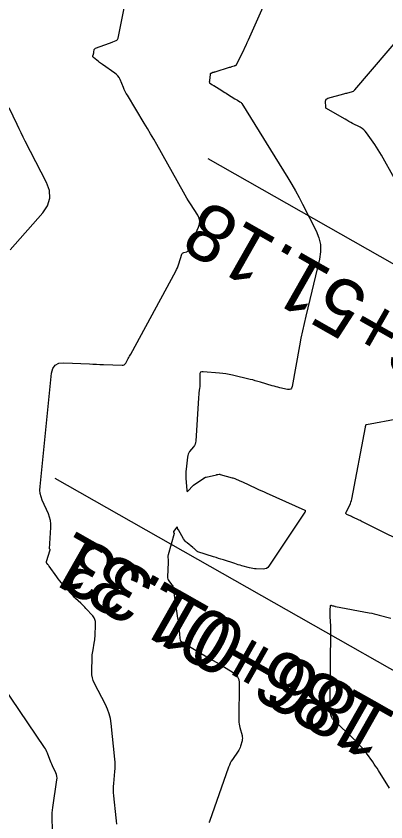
# Model space of a CAD drawing. Extents: x 658976 to 668726, y 639543 to 647196.
# Drawn here: x 662362 to 662414.1, y 643582.3 to 643695.7 of the extents above; entities that cross this region are included whole.
import ezdxf

# ---------------------------------------------------------------- set-up
doc = ezdxf.new("R2010")
doc.units = 0
for name, color, linetype in [('Ex_Major Contours', 7, 'Continuous'), ('Ex_Minor Contours', 7, 'Continuous'), ('R_Ramp 15 Degree_Min Ls', 7, 'Continuous'), ('R_Ramp 20 Degree Des Ls Annot', 7, 'Continuous'), ('R_Ramp 20 Degree Existing Ramp', 7, 'Continuous')]:
    doc.layers.add(name, color=color, linetype=linetype)

msp = doc.modelspace()

# ---------------------------------------------------------------- linework, layer by layer
at = {"layer": 'Ex_Major Contours'}
msp.add_lwpolyline([(662376.18, 643581.95), (662376.14, 643582.41), (662376.09, 643582.87), (662375.78, 643585.97), (662375.75, 643586.4), (662375.74, 643586.83), (662375.75, 643587.25), (662375.78, 643587.68), (662375.94, 643589.4), (662375.97, 643589.82), (662375.98, 643590.25), (662375.96, 643590.68), (662375.93, 643591.11), (662375.4, 643596.13), (662375.29, 643596.82), (662375.12, 643597.49), (662374.89, 643598.15), (662374.6, 643598.79), (662373.06, 643601.78), (662372.89, 643602.17), (662372.77, 643602.58), (662372.7, 643602.99), (662372.69, 643603.42), (662372.74, 643605.54), (662372.75, 643605.78), (662372.77, 643606.02), (662372.81, 643606.26), (662372.85, 643606.49), (662373.02, 643607.44), (662373.06, 643607.68), (662373.1, 643607.92), (662373.12, 643608.16), (662373.13, 643608.4), (662373.21, 643610.16), (662373.19, 643610.47), (662373.12, 643610.76), (662372.99, 643611.03), (662372.8, 643611.27), (662371.85, 643612.33), (662371.68, 643612.52), (662371.5, 643612.7), (662371.32, 643612.88), (662371.14, 643613.05), (662370.4, 643613.74), (662370.21, 643613.92), (662370.04, 643614.1), (662369.86, 643614.28), (662369.69, 643614.47), (662368.59, 643615.72), (662368.37, 643615.97), (662368.16, 643616.23), (662367.96, 643616.49), (662367.76, 643616.76), (662366.67, 643618.29), (662366.63, 643618.34), (662366.59, 643618.4), (662366.55, 643618.45), (662366.51, 643618.5), (662366.35, 643618.71), (662366.32, 643618.76), (662366.3, 643618.82), (662366.29, 643618.87), (662366.31, 643618.94), (662366.82, 643620.58), (662366.82, 643620.59), (662366.82, 643620.6), (662366.82, 643620.62), (662366.81, 643620.63), (662366.76, 643620.67), (662366.75, 643620.69), (662366.74, 643620.7), (662366.74, 643620.71), (662366.74, 643620.73), (662366.91, 643623.74), (662366.91, 643624.24), (662366.85, 643624.73), (662366.73, 643625.2), (662366.56, 643625.67), (662365.71, 643627.55), (662365.53, 643628.02), (662365.42, 643628.5), (662365.37, 643629), (662365.39, 643629.5), (662367.02, 643645.45), (662367.19, 643646.11), (662367.53, 643646.58), (662368.04, 643646.85), (662368.72, 643646.91), (662372.35, 643646.75), (662372.84, 643646.73), (662373.34, 643646.71), (662373.83, 643646.69), (662374.33, 643646.67), (662376.94, 643646.57), (662377.1, 643646.59), (662377.25, 643646.64), (662377.37, 643646.74), (662377.47, 643646.87), (662377.81, 643647.5), (662377.89, 643647.66), (662377.98, 643647.82), (662378.06, 643647.97), (662378.15, 643648.13), (662384.5, 643659.81), (662384.62, 643660.05), (662384.74, 643660.3), (662384.84, 643660.56), (662384.93, 643660.82), (662385.36, 643662.2), (662385.4, 643662.29), (662385.46, 643662.36), (662385.54, 643662.41), (662385.63, 643662.45), (662386.03, 643662.55), (662386.12, 643662.58), (662386.2, 643662.64), (662386.26, 643662.7), (662386.31, 643662.79), (662387.71, 643666), (662387.85, 643666.43), (662387.87, 643666.85), (662387.78, 643667.27), (662387.58, 643667.68), (662386.55, 643669.29), (662386.3, 643669.7), (662386.05, 643670.1), (662385.81, 643670.52), (662385.58, 643670.93), (662381.83, 643677.65), (662381.4, 643678.4), (662380.96, 643679.16), (662380.52, 643679.9), (662380.07, 643680.65), (662377.68, 643684.57), (662377.52, 643684.84), (662377.38, 643685.11), (662377.24, 643685.38), (662377.12, 643685.66), (662376.65, 643686.79), (662376.51, 643687.06), (662376.34, 643687.3), (662376.14, 643687.51), (662375.9, 643687.7), (662374.18, 643688.88), (662374.03, 643688.98), (662373.89, 643689.08), (662373.75, 643689.19), (662373.61, 643689.3), (662372.9, 643689.88), (662372.86, 643689.93), (662372.83, 643689.98), (662372.83, 643690.04), (662372.84, 643690.1), (662372.91, 643690.36), (662372.93, 643690.43), (662372.94, 643690.49), (662372.96, 643690.56), (662372.97, 643690.63), (662373.03, 643690.99), (662373.05, 643691.06), (662373.09, 643691.13), (662373.15, 643691.17), (662373.22, 643691.21), (662375.18, 643691.91), (662375.29, 643691.96), (662375.41, 643692), (662375.53, 643692.04), (662375.65, 643692.09), (662376.12, 643692.28), (662376.22, 643692.33), (662376.3, 643692.41), (662376.36, 643692.5), (662376.4, 643692.62), (662377.71, 643699.22)], dxfattribs=at)
at = {"layer": 'Ex_Minor Contours'}
for points in [[(662402.02, 643708.85), (662394.69, 643692.31), (662394.52, 643691.95), (662394.35, 643691.59), (662394.18, 643691.23), (662394.01, 643690.87), (662392.95, 643688.78), (662392.94, 643688.76), (662392.93, 643688.75), (662392.91, 643688.74), (662392.89, 643688.73), (662392.81, 643688.71), (662392.79, 643688.7), (662392.77, 643688.7), (662392.75, 643688.69), (662392.73, 643688.68), (662392.32, 643688.55), (662392.24, 643688.53), (662392.16, 643688.5), (662392.09, 643688.48), (662392.01, 643688.46), (662389.99, 643687.84), (662389.92, 643687.82), (662389.86, 643687.79), (662389.79, 643687.77), (662389.72, 643687.75), (662389.46, 643687.65), (662389.4, 643687.62), (662389.36, 643687.58), (662389.33, 643687.53), (662389.32, 643687.47), (662389.25, 643686.64), (662389.24, 643686.61), (662389.24, 643686.58), (662389.24, 643686.55), (662389.23, 643686.53), (662389.21, 643686.42), (662389.21, 643686.39), (662389.22, 643686.37), (662389.23, 643686.35), (662389.25, 643686.33), (662389.58, 643686.09), (662389.65, 643686.05), (662389.71, 643686), (662389.78, 643685.96), (662389.84, 643685.92), (662390.97, 643685.23), (662391.17, 643685.11), (662391.38, 643684.98), (662391.58, 643684.86), (662391.78, 643684.73), (662392.82, 643684.07), (662392.91, 643684.02), (662392.99, 643683.96), (662393.08, 643683.91), (662393.17, 643683.86), (662393.52, 643683.66), (662393.61, 643683.61), (662393.68, 643683.55), (662393.75, 643683.47), (662393.81, 643683.39), (662400.28, 643672.94), (662400.83, 643672.03), (662401.35, 643671.12), (662401.86, 643670.19), (662402.35, 643669.25), (662404.26, 643665.47), (662404.65, 643664.52), (662404.86, 643663.54), (662404.88, 643662.54), (662404.73, 643661.52), (662402.8, 643653.48), (662402.56, 643652.44), (662402.33, 643651.4), (662402.12, 643650.36), (662401.92, 643649.31), (662400.88, 643643.57), (662400.8, 643643.34), (662400.67, 643643.2), (662400.48, 643643.13), (662400.24, 643643.15), (662399.15, 643643.4), (662398.88, 643643.46), (662398.61, 643643.53), (662398.35, 643643.6), (662398.08, 643643.68), (662396.42, 643644.18), (662396.06, 643644.29), (662395.69, 643644.39), (662395.32, 643644.49), (662394.95, 643644.57), (662392.46, 643645.16), (662392.01, 643645.25), (662391.55, 643645.34), (662391.1, 643645.4), (662390.64, 643645.45), (662388.37, 643645.66), (662388.15, 643645.65), (662387.99, 643645.57), (662387.9, 643645.42), (662387.87, 643645.2), (662387.89, 643644.03), (662387.88, 643643.86), (662387.88, 643643.69), (662387.87, 643643.52), (662387.85, 643643.35), (662387.76, 643642.67), (662387.74, 643642.5), (662387.72, 643642.33), (662387.71, 643642.16), (662387.7, 643641.99), (662387.31, 643635.88), (662387.28, 643635.67), (662387.22, 643635.46), (662387.13, 643635.27), (662387, 643635.09), (662386.45, 643634.41), (662386.33, 643634.23), (662386.23, 643634.04), (662386.17, 643633.84), (662386.13, 643633.62), (662385.95, 643631.94), (662385.92, 643631.61), (662385.91, 643631.29), (662385.91, 643630.96), (662385.93, 643630.64), (662386.04, 643628.99), (662386.06, 643628.87), (662386.11, 643628.81), (662386.18, 643628.83), (662386.27, 643628.91), (662386.86, 643629.56), (662386.88, 643629.58), (662386.89, 643629.59), (662386.9, 643629.6), (662386.92, 643629.61), (662386.97, 643629.66), (662386.99, 643629.67), (662387, 643629.68), (662387.02, 643629.7), (662387.03, 643629.71), (662388.53, 643630.73), (662388.55, 643630.74), (662388.57, 643630.75), (662388.59, 643630.76), (662388.61, 643630.77), (662388.69, 643630.81), (662388.71, 643630.81), (662388.73, 643630.82), (662388.75, 643630.83), (662388.77, 643630.83), (662390.25, 643631.16), (662390.29, 643631.17), (662390.33, 643631.18), (662390.37, 643631.18), (662390.41, 643631.19), (662390.58, 643631.21), (662390.62, 643631.22), (662390.66, 643631.22), (662390.7, 643631.21), (662390.74, 643631.2), (662392.41, 643630.73), (662392.54, 643630.7), (662392.66, 643630.65), (662392.79, 643630.61), (662392.91, 643630.56), (662393.41, 643630.36), (662393.53, 643630.31), (662393.65, 643630.25), (662393.77, 643630.2), (662393.89, 643630.14), (662395.78, 643629.26), (662396.13, 643629.09), (662396.49, 643628.93), (662396.85, 643628.77), (662397.2, 643628.61), (662402.68, 643626.18), (662402.7, 643626.16), (662402.72, 643626.14), (662402.72, 643626.12), (662402.72, 643626.09), (662402.7, 643625.97), (662402.7, 643625.94), (662402.69, 643625.91), (662402.67, 643625.88), (662402.66, 643625.86), (662397.58, 643618.28), (662397.43, 643618.1), (662397.25, 643617.97), (662397.04, 643617.9), (662396.81, 643617.88), (662395.82, 643617.9), (662395.58, 643617.92), (662395.34, 643617.94), (662395.1, 643617.99), (662394.86, 643618.05), (662393.8, 643618.34), (662393.55, 643618.42), (662393.29, 643618.49), (662393.04, 643618.57), (662392.79, 643618.65), (662391.2, 643619.15), (662390.85, 643619.26), (662390.5, 643619.38), (662390.16, 643619.49), (662389.81, 643619.6), (662387.62, 643620.31), (662387.54, 643620.34), (662387.48, 643620.37), (662387.41, 643620.42), (662387.35, 643620.47), (662387.13, 643620.71), (662387.07, 643620.77), (662387.01, 643620.82), (662386.95, 643620.88), (662386.89, 643620.93), (662386.1, 643621.55), (662385.96, 643621.67), (662385.83, 643621.81), (662385.71, 643621.96), (662385.6, 643622.12), (662384.86, 643623.38), (662384.85, 643623.39), (662384.84, 643623.4), (662384.84, 643623.41), (662384.83, 643623.41), (662384.8, 643623.45), (662384.8, 643623.46), (662384.79, 643623.47), (662384.79, 643623.48), (662384.78, 643623.49), (662384.72, 643623.73), (662384.71, 643623.77), (662384.69, 643623.78), (662384.67, 643623.78), (662384.64, 643623.75), (662384.19, 643623.17), (662384.18, 643623.15), (662384.17, 643623.12), (662384.17, 643623.1), (662384.18, 643623.08), (662384.24, 643622.99), (662384.25, 643622.96), (662384.26, 643622.94), (662384.26, 643622.92), (662384.25, 643622.89), (662383.43, 643619.9), (662383.41, 643619.81), (662383.39, 643619.72), (662383.39, 643619.62), (662383.39, 643619.53), (662383.43, 643619.15), (662383.43, 643619.06), (662383.44, 643618.97), (662383.44, 643618.87), (662383.43, 643618.78), (662383.33, 643616.77), (662383.33, 643616.62), (662383.36, 643616.47), (662383.42, 643616.34), (662383.51, 643616.21), (662383.91, 643615.72), (662384, 643615.6), (662384.07, 643615.46), (662384.12, 643615.32), (662384.15, 643615.17), (662384.76, 643610.95), (662384.79, 643610.76), (662384.81, 643610.57), (662384.84, 643610.38), (662384.86, 643610.2), (662384.94, 643609.4), (662384.96, 643609.23), (662384.98, 643609.07), (662385, 643608.9), (662385.01, 643608.74), (662385.08, 643608.08), (662385.12, 643607.92), (662385.18, 643607.79), (662385.28, 643607.67), (662385.4, 643607.58), (662389.36, 643605.24), (662389.77, 643605), (662390.17, 643604.76), (662390.58, 643604.52), (662390.98, 643604.28), (662392.59, 643603.31), (662392.95, 643603.04), (662393.2, 643602.71), (662393.35, 643602.33), (662393.4, 643601.89), (662393.38, 643596.56), (662393.39, 643596.3), (662393.41, 643596.05), (662393.46, 643595.8), (662393.52, 643595.55), (662393.82, 643594.43), (662393.86, 643594.24), (662393.88, 643594.06), (662393.86, 643593.87), (662393.82, 643593.68), (662393.61, 643592.93), (662393.55, 643592.74), (662393.48, 643592.57), (662393.39, 643592.4), (662393.28, 643592.23), (662392.47, 643591.07), (662392.31, 643590.82), (662392.17, 643590.56), (662392.04, 643590.29), (662391.93, 643590.01), (662389.22, 643582.34), (662389.16, 643582.22)], [(662415.29, 643672.87), (662413.44, 643676.14), (662413.22, 643676.52), (662412.99, 643676.9), (662412.76, 643677.26), (662412.51, 643677.62), (662411.34, 643679.28), (662411.16, 643679.52), (662410.95, 643679.72), (662410.72, 643679.9), (662410.46, 643680.06), (662409.39, 643680.61), (662409.12, 643680.75), (662408.85, 643680.89), (662408.59, 643681.04), (662408.33, 643681.19), (662405.63, 643682.74), (662405.62, 643682.75), (662405.61, 643682.76), (662405.61, 643682.77), (662405.6, 643682.78), (662405.6, 643682.84), (662405.6, 643682.86), (662405.6, 643682.87), (662405.6, 643682.89), (662405.6, 643682.9), (662405.59, 643683.76), (662405.61, 643683.9), (662405.66, 643684), (662405.75, 643684.08), (662405.88, 643684.14), (662408.15, 643684.77), (662408.29, 643684.81), (662408.42, 643684.85), (662408.56, 643684.88), (662408.7, 643684.91), (662409.25, 643685.05), (662409.38, 643685.09), (662409.5, 643685.15), (662409.61, 643685.23), (662409.7, 643685.33), (662416.89, 643693.72)], [(662361.18, 643662.8), (662365.77, 643668.02), (662366.45, 643669.02), (662366.77, 643670.07), (662366.72, 643671.16), (662366.3, 643672.3), (662363.31, 643678.09), (662363.01, 643678.68), (662362.72, 643679.26), (662362.43, 643679.85), (662362.15, 643680.45), (662361.04, 643682.82)], [(662418.53, 643620.67), (662410.89, 643624.47), (662410.74, 643624.54), (662410.59, 643624.62), (662410.44, 643624.69), (662410.29, 643624.76), (662409.41, 643625.17), (662409.39, 643625.18), (662409.37, 643625.19), (662409.34, 643625.21), (662409.32, 643625.22), (662409.24, 643625.27), (662409.21, 643625.29), (662409.19, 643625.3), (662409.17, 643625.31), (662409.15, 643625.32), (662408.58, 643625.57), (662408.5, 643625.63), (662408.45, 643625.69), (662408.44, 643625.77), (662408.47, 643625.87), (662408.98, 643626.88), (662409.07, 643627.08), (662409.15, 643627.29), (662409.21, 643627.51), (662409.26, 643627.73), (662411.2, 643637.87), (662411.21, 643637.91), (662411.21, 643637.94), (662411.22, 643637.97), (662411.23, 643638.01), (662411.26, 643638.14), (662411.27, 643638.17), (662411.28, 643638.19), (662411.31, 643638.21), (662411.34, 643638.22), (662415.88, 643639.07)], [(662414.59, 643587.05), (662413.03, 643589.53), (662412.83, 643589.83), (662412.63, 643590.13), (662412.42, 643590.43), (662412.21, 643590.72), (662411.33, 643591.94), (662411.13, 643592.21), (662410.92, 643592.46), (662410.71, 643592.71), (662410.48, 643592.96), (662409.57, 643593.91), (662409.34, 643594.15), (662409.11, 643594.38), (662408.87, 643594.61), (662408.63, 643594.84), (662406.77, 643596.54), (662406.55, 643596.78), (662406.4, 643597.05), (662406.3, 643597.35), (662406.26, 643597.67), (662406.24, 643599.03), (662406.23, 643599.36), (662406.23, 643599.7), (662406.23, 643600.04), (662406.24, 643600.38), (662406.34, 643608.93), (662406.34, 643609.17), (662406.33, 643609.41), (662406.33, 643609.64), (662406.32, 643609.88), (662406.25, 643611.14), (662406.25, 643611.22), (662406.24, 643611.3), (662406.24, 643611.37), (662406.23, 643611.45), (662406.22, 643611.76), (662406.22, 643611.84), (662406.22, 643611.92), (662406.22, 643612), (662406.23, 643612.08), (662406.28, 643612.7), (662406.29, 643612.74), (662406.3, 643612.76), (662406.33, 643612.77), (662406.37, 643612.77), (662406.57, 643612.71), (662406.6, 643612.7), (662406.63, 643612.69), (662406.67, 643612.68), (662406.7, 643612.68), (662406.83, 643612.64), (662406.86, 643612.64), (662406.89, 643612.63), (662406.92, 643612.62), (662406.96, 643612.62), (662411.72, 643611.72), (662412.07, 643611.65), (662412.42, 643611.57), (662412.78, 643611.49), (662413.13, 643611.4), (662414.75, 643610.98)], [(662367.15, 643581.24), (662367.11, 643582.78), (662367.11, 643583.16), (662367.12, 643583.55), (662367.16, 643583.93), (662367.2, 643584.31), (662367.77, 643588.19), (662367.79, 643588.45), (662367.77, 643588.7), (662367.71, 643588.94), (662367.62, 643589.18), (662367.13, 643590.18), (662367.03, 643590.39), (662366.94, 643590.61), (662366.85, 643590.83), (662366.77, 643591.05), (662366.45, 643591.94), (662366.37, 643592.16), (662366.27, 643592.37), (662366.16, 643592.57), (662366.03, 643592.77), (662360.17, 643601.45)]]:
    msp.add_lwpolyline(points, dxfattribs=at)
at = {"layer": 'R_Ramp 15 Degree_Min Ls'}
msp.add_lwpolyline([(662541.43, 643531.87), (662454.47, 643581.24), (662367.5, 643630.62)], dxfattribs=at)
at = {"layer": 'R_Ramp 20 Degree Des Ls Annot'}
msp.add_lwpolyline([(662562.98, 643576.86), (662389.06, 643675.6)], dxfattribs=at)
at = {"layer": 'R_Ramp 20 Degree Existing Ramp'}
msp.add_lwpolyline([(662541.42, 643531.86), (662454.46, 643581.24), (662367.5, 643630.61)], dxfattribs=at)

# ---------------------------------------------------------------- texts
at = {"layer": 'R_Ramp 15 Degree_Min Ls'}
msp.add_text('P.C. STA. 186+01.33', height=8, rotation=150.4151, dxfattribs=at).set_placement((662459.88, 643572.42))
at = {"layer": 'R_Ramp 20 Degree Des Ls Annot'}
msp.add_text('P.C. STA. 186+51.18', height=8, rotation=150.4151, dxfattribs=at).set_placement((662476.94, 643619.96))
at = {"layer": 'R_Ramp 20 Degree Existing Ramp'}
msp.add_text('P.C. STA. 186+01.31', height=8, rotation=150.4151, dxfattribs=at).set_placement((662458.24, 643573.34))

doc.saveas('drawing.dxf')
